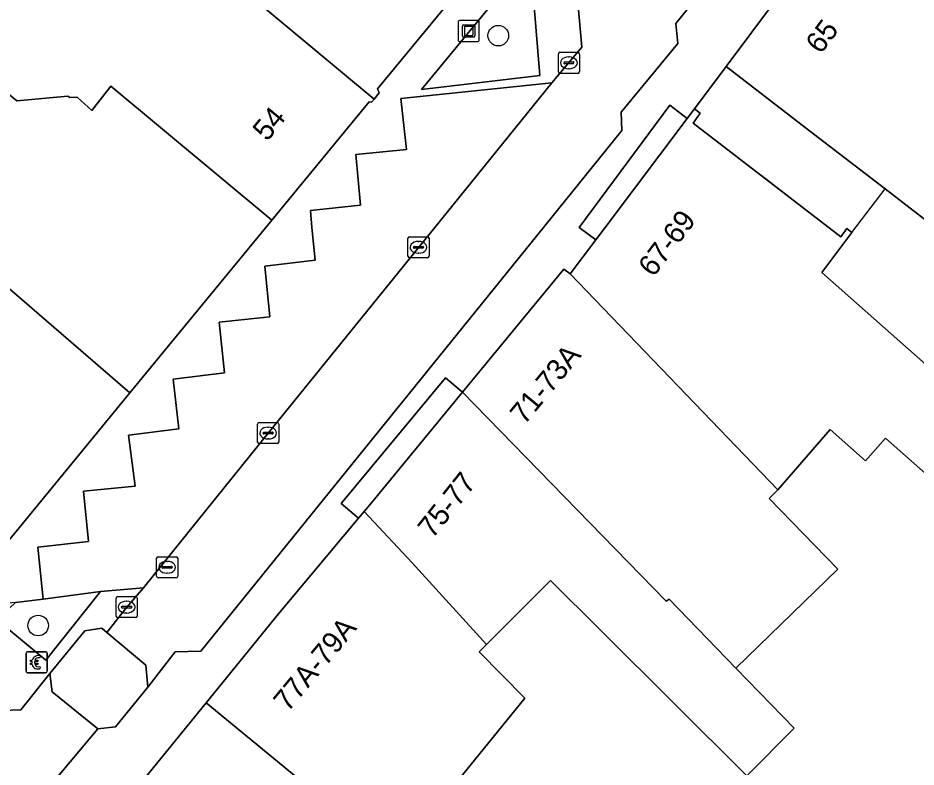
# Model space of a CAD drawing. Extents: x 160663 to 161506, y 382245 to 383291.
# Drawn here: x 161036.66 to 161079.36, y 382974.35 to 383009.95 of the extents above; entities that cross this region are included whole.
import ezdxf

# ---------------------------------------------------------------- set-up
doc = ezdxf.new("R2010")
doc.units = 0
for name, color, linetype in [('IMGEO_Betaalautomaat', 7, 'Continuous'), ('IMGEO_Boom', 7, 'Continuous'), ('IMGEO_Erf', 7, 'Continuous'), ('IMGEO_Groenvoorziening', 7, 'Continuous'), ('IMGEO_Kolk', 7, 'Continuous'), ('IMGEO_Kunstobject', 7, 'Continuous'), ('IMGEO_Pand', 7, 'Continuous'), ('IMGEO_Pand_nummerreeks', 7, 'Continuous'), ('IMGEO_Pand_overbouw', 7, 'Continuous'), ('IMGEO_Parkeervlak_open', 7, 'Continuous'), ('IMGEO_Rioolput', 7, 'Continuous'), ('IMGEO_Voetpad_open', 7, 'Continuous'), ('IMGEO_Woonerf_open', 7, 'Continuous')]:
    doc.layers.add(name, color=color, linetype=linetype)

msp = doc.modelspace()

# ---------------------------------------------------------------- linework, layer by layer
at = {"layer": 'IMGEO_Betaalautomaat'}
for p, q in [((161037.119, 382979.828), (161037.96, 382979.828)), ((161037.96, 382979.828), (161037.119, 382979.828)), ((161037.044, 382978.904), (161037.044, 382979.745)), ((161037.044, 382979.745), (161037.044, 382978.904)), ((161037.706, 382979.633), (161037.689, 382979.533)), ((161038.043, 382979.754), (161038.043, 382978.913)), ((161038.043, 382978.913), (161038.043, 382979.754)), ((161037.327, 382979.292), (161037.327, 382979.36)), ((161037.448, 382979.36), (161037.448, 382979.292)), ((161037.693, 382979.127), (161037.715, 382979.04)), ((161037.969, 382978.829), (161037.128, 382978.829)), ((161037.128, 382978.829), (161037.969, 382978.829))]:
    msp.add_line(p, q, dxfattribs=at)
for points in [[(161037.327, 382979.36), (161037.258, 382979.36), (161037.258, 382979.429), (161037.337, 382979.429)], [(161037.459, 382979.429), (161037.606, 382979.429), (161037.606, 382979.36), (161037.448, 382979.36)], [(161037.332, 382979.223), (161037.258, 382979.223), (161037.258, 382979.292), (161037.327, 382979.292)], [(161037.448, 382979.292), (161037.606, 382979.292), (161037.606, 382979.223), (161037.462, 382979.223)]]:
    msp.add_lwpolyline(points, dxfattribs=at)
for centre, radius, start, end in [((161037.122, 382979.751), 0.0779, 92.4484, 184.2845), ((161037.122, 382979.751), 0.0779, 92.4484, 184.2845), ((161037.966, 382979.751), 0.0779, 2.4484, 94.2845), ((161037.966, 382979.751), 0.0779, 2.4484, 94.2845), ((161037.62, 382979.353), 0.293, 73.014, 165.0139), ((161037.626, 382979.366), 0.179, 69.3236, 159.5683), ((161037.593, 382979.278), 0.267, 191.8096, 297.0389), ((161037.626, 382979.293), 0.179, 202.7625, 291.8693), ((161037.122, 382978.907), 0.0779, 182.4484, 274.2845), ((161037.122, 382978.907), 0.0779, 182.4484, 274.2845), ((161037.966, 382978.907), 0.0779, 272.4484, 4.2845), ((161037.966, 382978.907), 0.0779, 272.4484, 4.2845)]:
    msp.add_arc(centre, radius, start, end, dxfattribs=at)
at = {"layer": 'IMGEO_Boom'}
for centre in [(161059.496, 383009.112), (161037.616, 382981.074)]:
    msp.add_circle(centre, 0.489, dxfattribs=at)
at = {"layer": 'IMGEO_Erf'}
for points in [[(161080.277, 383000), (161077.886, 383001.836), (161074.296, 383004.593), (161070.33, 383007.638), (161068.825, 383005.627), (161069.093, 383005.422), (161068.758, 383004.956), (161075.791, 382999.555), (161076.076, 382999.939), (161076.314, 382999.756), (161074.875, 382997.85), (161091.222, 382983.4)], [(161088.113, 382980.966), (161077.903, 382989.981), (161076.956, 382988.908), (161075.277, 382990.391), (161072.789, 382987.524), (161072.376, 382987.108), (161075.64, 382983.749), (161070.797, 382979.043), (161073.56, 382976.189), (161071.315, 382973.932), (161064.36, 382980.849), (161061.974, 382983.222), (161058.936, 382980.168), (161058.586, 382979.816), (161060.765, 382977.621), (161057.751, 382973.921)]]:
    msp.add_lwpolyline(points, dxfattribs=at)
at = {"layer": 'IMGEO_Groenvoorziening'}
for points in [[(161061.476, 383007.21), (161061.005, 383012.821), (161055.845, 383006.558)], [(161037.85, 382982.334), (161036.542, 382982.161), (161035.648, 382981.344), (161037.983, 382979.425), (161040.584, 382982.696)]]:
    msp.add_lwpolyline(points, close=True, dxfattribs=at)
at = {"layer": 'IMGEO_Kolk'}
for p, q in [((161062.354, 383007.394), (161062.354, 383008.246)), ((161062.429, 383008.32), (161063.281, 383008.32)), ((161062.842, 383008.1), (161062.867, 383008.1)), ((161063.355, 383008.246), (161063.355, 383007.394)), ((161062.613, 383007.814), (161062.613, 383007.826)), ((161063.051, 383007.777), (161062.653, 383007.777)), ((161062.656, 383007.863), (161063.054, 383007.863)), ((161063.097, 383007.826), (161063.097, 383007.814)), ((161063.281, 383007.32), (161062.429, 383007.32)), ((161062.865, 383007.54), (161062.84, 383007.54)), ((161055.201, 382998.627), (161055.201, 382999.479)), ((161055.276, 382999.553), (161056.128, 382999.553)), ((161056.202, 382999.479), (161056.202, 382998.627)), ((161055.46, 382999.047), (161055.46, 382999.059)), ((161055.503, 382999.096), (161055.901, 382999.096)), ((161055.689, 382999.333), (161055.714, 382999.333)), ((161055.944, 382999.059), (161055.944, 382999.047)), ((161055.898, 382999.01), (161055.5, 382999.01)), ((161055.712, 382998.773), (161055.687, 382998.773)), ((161056.128, 382998.553), (161055.276, 382998.553)), ((161048.052, 382989.797), (161048.052, 382990.649)), ((161048.127, 382990.723), (161048.979, 382990.723)), ((161048.54, 382990.503), (161048.565, 382990.503)), ((161049.053, 382990.649), (161049.053, 382989.797)), ((161048.311, 382990.217), (161048.311, 382990.229)), ((161048.749, 382990.18), (161048.351, 382990.18)), ((161048.354, 382990.266), (161048.752, 382990.266)), ((161048.795, 382990.229), (161048.795, 382990.217)), ((161048.979, 382989.723), (161048.127, 382989.723)), ((161048.563, 382989.943), (161048.538, 382989.943)), ((161041.322, 382981.523), (161041.322, 382982.375)), ((161041.397, 382982.449), (161042.249, 382982.449)), ((161042.323, 382982.375), (161042.323, 382981.523)), ((161041.581, 382981.943), (161041.581, 382981.955)), ((161041.624, 382981.992), (161042.022, 382981.992)), ((161041.81, 382982.229), (161041.835, 382982.229)), ((161042.065, 382981.955), (161042.065, 382981.943)), ((161042.019, 382981.906), (161041.621, 382981.906)), ((161041.833, 382981.669), (161041.808, 382981.669)), ((161042.249, 382981.449), (161041.397, 382981.449))]:
    msp.add_line(p, q, dxfattribs=at)
for points in [[(161062.354, 383007.394), (161062.354, 383008.246)], [(161062.429, 383008.32), (161063.281, 383008.32)], [(161063.355, 383008.246), (161063.355, 383007.394)], [(161063.281, 383007.32), (161062.429, 383007.32)], [(161055.201, 382998.627), (161055.201, 382999.479)], [(161055.276, 382999.553), (161056.128, 382999.553)], [(161056.202, 382999.479), (161056.202, 382998.627)], [(161056.128, 382998.553), (161055.276, 382998.553)], [(161048.052, 382989.797), (161048.052, 382990.649)], [(161048.127, 382990.723), (161048.979, 382990.723)], [(161049.053, 382990.649), (161049.053, 382989.797)], [(161048.979, 382989.723), (161048.127, 382989.723)], [(161041.322, 382981.523), (161041.322, 382982.375)], [(161041.397, 382982.449), (161042.249, 382982.449)], [(161042.323, 382982.375), (161042.323, 382981.523)], [(161042.249, 382981.449), (161041.397, 382981.449)]]:
    msp.add_lwpolyline(points, dxfattribs=at)
for centre, radius, start, end in [((161062.431, 383008.244), 0.0765, 91.552, 178.448), ((161062.431, 383008.244), 0.0765, 91.552, 178.448), ((161063.279, 383008.244), 0.0765, 1.552, 88.448), ((161063.279, 383008.244), 0.0765, 1.552, 88.448), ((161062.653, 383007.823), 0.0403, 85.8775, 175.7526), ((161062.65, 383007.813), 0.0366, 178.938, 274.7102), ((161063.054, 383007.82), 0.043, 264.8664, 352.4533), ((161063.058, 383007.825), 0.0386, 1.7309, 96.639), ((161062.431, 383007.396), 0.0765, 181.552, 268.448), ((161062.431, 383007.396), 0.0765, 181.552, 268.448), ((161063.279, 383007.396), 0.0765, 271.552, 358.448), ((161063.279, 383007.396), 0.0765, 271.552, 358.448), ((161055.278, 382999.477), 0.0765, 91.552, 178.448), ((161055.278, 382999.477), 0.0765, 91.552, 178.448), ((161056.126, 382999.477), 0.0765, 1.552, 88.448), ((161056.126, 382999.477), 0.0765, 1.552, 88.448), ((161055.5, 382999.056), 0.0403, 85.8775, 175.7526), ((161055.497, 382999.046), 0.0366, 178.938, 274.7102), ((161055.901, 382999.053), 0.043, 264.8664, 352.4533), ((161055.905, 382999.058), 0.0386, 1.7309, 96.639), ((161055.278, 382998.629), 0.0765, 181.552, 268.448), ((161055.278, 382998.629), 0.0765, 181.552, 268.448), ((161056.126, 382998.629), 0.0765, 271.552, 358.448), ((161056.126, 382998.629), 0.0765, 271.552, 358.448), ((161048.129, 382990.647), 0.0765, 91.552, 178.448), ((161048.129, 382990.647), 0.0765, 91.552, 178.448), ((161048.977, 382990.647), 0.0765, 1.552, 88.448), ((161048.977, 382990.647), 0.0765, 1.552, 88.448), ((161048.351, 382990.226), 0.0403, 85.8775, 175.7526), ((161048.348, 382990.216), 0.0366, 178.938, 274.7102), ((161048.752, 382990.223), 0.043, 264.8664, 352.4533), ((161048.756, 382990.228), 0.0386, 1.7309, 96.639), ((161048.129, 382989.799), 0.0765, 181.552, 268.448), ((161048.129, 382989.799), 0.0765, 181.552, 268.448), ((161048.977, 382989.799), 0.0765, 271.552, 358.448), ((161048.977, 382989.799), 0.0765, 271.552, 358.448), ((161041.399, 382982.373), 0.0765, 91.552, 178.448), ((161041.399, 382982.373), 0.0765, 91.552, 178.448), ((161042.247, 382982.373), 0.0765, 1.552, 88.448), ((161042.247, 382982.373), 0.0765, 1.552, 88.448), ((161041.621, 382981.952), 0.0403, 85.8775, 175.7526), ((161041.618, 382981.942), 0.0366, 178.938, 274.7102), ((161042.022, 382981.949), 0.043, 264.8664, 352.4533), ((161042.026, 382981.954), 0.0386, 1.7309, 96.639), ((161041.399, 382981.525), 0.0765, 181.552, 268.448), ((161041.399, 382981.525), 0.0765, 181.552, 268.448), ((161042.247, 382981.525), 0.0765, 271.552, 358.448), ((161042.247, 382981.525), 0.0765, 271.552, 358.448)]:
    msp.add_arc(centre, radius, start, end, dxfattribs=at)
for centre, major_axis, ratio, start_param, end_param in [((161062.841, 383007.82), (-0.387, 0.002), 0.722429, 4.712389, 7.853982), ((161062.866, 383007.82), (-0.39, 0.002), 0.717154, 1.570796, 4.712389), ((161055.688, 382999.053), (-0.387, 0.002), 0.722429, 4.712389, 7.853982), ((161055.713, 382999.053), (-0.39, 0.002), 0.717154, 1.570796, 4.712389), ((161048.539, 382990.223), (-0.387, 0.002), 0.722429, 4.712389, 7.853982), ((161048.564, 382990.223), (-0.39, 0.002), 0.717154, 1.570796, 4.712389), ((161041.809, 382981.949), (-0.387, 0.002), 0.722429, 4.712389, 7.853982), ((161041.834, 382981.949), (-0.39, 0.002), 0.717154, 1.570796, 4.712389)]:
    msp.add_ellipse(centre, major_axis=major_axis, ratio=ratio, start_param=start_param, end_param=end_param, dxfattribs=at)
at = {"layer": 'IMGEO_Kunstobject'}
for p, q in [((161057.588, 383009.748), (161057.588, 383008.907)), ((161057.588, 383009.748), (161057.588, 383008.907)), ((161058.504, 383009.832), (161057.663, 383009.832)), ((161058.504, 383009.832), (161057.663, 383009.832)), ((161058.588, 383008.916), (161058.588, 383009.757)), ((161058.588, 383008.916), (161058.588, 383009.757)), ((161057.802, 383009.096), (161057.802, 383009.57)), ((161057.852, 383009.62), (161058.326, 383009.62)), ((161057.882, 383009.52), (161057.882, 383009.146)), ((161058.276, 383009.54), (161057.902, 383009.54)), ((161058.296, 383009.146), (161058.296, 383009.52)), ((161058.376, 383009.57), (161058.376, 383009.096)), ((161058.326, 383009.046), (161057.852, 383009.046)), ((161057.902, 383009.126), (161058.276, 383009.126)), ((161057.672, 383008.832), (161058.513, 383008.832)), ((161057.672, 383008.832), (161058.513, 383008.832))]:
    msp.add_line(p, q, dxfattribs=at)
for centre, radius, start, end in [((161057.666, 383009.754), 0.0779, 92.4484, 184.2845), ((161057.666, 383009.754), 0.0779, 92.4484, 184.2845), ((161058.51, 383009.754), 0.0779, 2.4484, 94.2845), ((161058.51, 383009.754), 0.0779, 2.4484, 94.2845), ((161057.852, 383009.57), 0.05, 90, 180), ((161057.902, 383009.52), 0.02, 90, 180), ((161058.276, 383009.52), 0.02, 360, 90), ((161058.326, 383009.57), 0.05, 360, 90), ((161057.666, 383008.91), 0.0779, 182.4484, 274.2845), ((161057.666, 383008.91), 0.0779, 182.4484, 274.2845), ((161057.852, 383009.096), 0.05, 180, 270), ((161057.902, 383009.146), 0.02, 180, 270), ((161058.276, 383009.146), 0.02, 270, 0), ((161058.326, 383009.096), 0.05, 270, 0), ((161058.51, 383008.91), 0.0779, 272.4484, 4.2845), ((161058.51, 383008.91), 0.0779, 272.4484, 4.2845)]:
    msp.add_arc(centre, radius, start, end, dxfattribs=at)
at = {"layer": 'IMGEO_Pand'}
for points in [[(161053.588, 383006.099), (161053.828, 383006.391), (161053.757, 383006.58), (161059.678, 383013.78), (161048.921, 383020.84), (161045.979, 383017.263), (161043.618, 383014.393)], [(161043.618, 383014.393), (161037.672, 383019.283), (161034.176, 383015.032), (161033.334, 383015.724), (161031.521, 383015.548), (161028.345, 383011.687), (161028.208, 383011.521), (161032.628, 383007.886), (161033.307, 383008.711), (161035.066, 383007.264), (161036.596, 383006.006), (161039.021, 383006.242), (161039.115, 383006.165), (161039.477, 383006.191), (161040.172, 383005.56), (161041.064, 383006.713), (161048.722, 383000.343), (161053.349, 383005.973), (161053.468, 383005.953), (161053.588, 383006.099)], [(161088.895, 383005.883), (161087.844, 383006.553), (161087.272, 383005.575), (161075.075, 383013.995), (161070.33, 383007.638), (161074.296, 383004.593), (161077.886, 383001.836), (161080.277, 383000), (161087.275, 382994.626), (161103.93, 382981.836), (161109.592, 382989.209), (161112.503, 382993), (161099.676, 383000)], [(161041.064, 383006.713), (161040.172, 383005.56), (161039.477, 383006.191), (161039.115, 383006.165), (161039.021, 383006.242), (161036.596, 383006.006), (161035.066, 383007.264), (161034.173, 383006.162), (161034.299, 383004.235), (161035.309, 383003.404), (161033.349, 383000.985), (161032.638, 383000.108), (161034.381, 382998.684), (161041.972, 382992.13), (161048.44, 383000), (161048.722, 383000.343)], [(161062.907, 382997.786), (161072.789, 382987.524), (161075.277, 382990.391), (161076.956, 382988.908), (161077.903, 382989.981), (161088.113, 382980.966), (161090.643, 382982.77), (161091.222, 382983.4), (161074.875, 382997.85), (161076.314, 382999.756), (161076.076, 382999.939), (161075.791, 382999.555), (161068.758, 383004.956), (161069.093, 383005.422), (161068.825, 383005.627), (161068.48, 383005.17), (161064.578, 383000), (161064.135, 382999.413)], [(161041.972, 382992.13), (161034.381, 382998.684), (161032.638, 383000.108), (161032.566, 383000), (161024.693, 382990.287), (161030.239, 382985.727), (161034.101, 382982.551)], [(161057.794, 382992.16), (161067.484, 382982.226), (161067.619, 382982.325), (161070.797, 382979.043), (161075.64, 382983.749), (161072.376, 382987.108), (161072.789, 382987.524), (161062.907, 382997.786), (161062.614, 382998.01)], [(161053.125, 382986.493), (161055.404, 382984.052), (161058.936, 382980.168), (161061.974, 382983.222), (161064.36, 382980.849), (161071.315, 382973.932), (161073.56, 382976.189), (161070.797, 382979.043), (161067.619, 382982.325), (161067.484, 382982.226), (161057.794, 382992.16), (161053.393, 382986.818)], [(161058.586, 382979.816), (161058.936, 382980.168), (161055.404, 382984.052), (161053.125, 382986.493), (161052.853, 382986.173), (161049.049, 382981.63), (161045.598, 382977.395), (161050.517, 382973.367), (161051.004, 382972.968), (161054.585, 382970.035), (161057.751, 382973.921), (161060.765, 382977.621)], [(161045.598, 382977.395), (161041.992, 382972.97), (161041.718, 382973.193), (161041.379, 382972.777), (161041.583, 382972.451), (161041.255, 382972.009), (161041.842, 382971.469), (161042.061, 382971.671), (161045.376, 382967.928), (161045.98, 382967.245), (161047.013, 382965.674), (161049.31, 382963.559), (161054.585, 382970.035), (161051.004, 382972.968), (161050.517, 382973.367)]]:
    msp.add_lwpolyline(points, close=True, dxfattribs=at)
at = {"layer": 'IMGEO_Pand_overbouw'}
msp.add_lwpolyline([(161076.314, 382999.756), (161077.886, 383001.836), (161074.296, 383004.593), (161070.33, 383007.638), (161068.825, 383005.627), (161069.093, 383005.422), (161068.758, 383004.956), (161072.449, 383002.124), (161075.217, 383000), (161075.791, 382999.555), (161076.076, 382999.939)], close=True, dxfattribs=at)
at = {"layer": 'IMGEO_Parkeervlak_open'}
msp.add_lwpolyline([(161040.584, 382982.696), (161042.624, 382982.867), (161048.554, 382990.222), (161056.472, 383000), (161062.045, 383006.867), (161054.863, 383006.126), (161055.125, 383003.706), (161052.724, 383003.47), (161052.944, 383001.061), (161050.561, 383000.794), (161050.636, 383000), (161050.784, 382998.443), (161048.391, 382998.153), (161048.627, 382995.74), (161046.226, 382995.489), (161046.472, 382993.089), (161044.04, 382992.781), (161044.307, 382990.424), (161041.918, 382990.125), (161042.222, 382987.697), (161039.774, 382987.465), (161040.002, 382985.06), (161037.595, 382984.801), (161037.85, 382982.334)], close=True, dxfattribs=at)
at = {"layer": 'IMGEO_Rioolput'}
for p, q in [((161043.249, 382983.416), (161043.249, 382984.268)), ((161043.324, 382984.342), (161044.176, 382984.342)), ((161043.737, 382984.122), (161043.762, 382984.122)), ((161044.25, 382984.268), (161044.25, 382983.416)), ((161043.508, 382983.836), (161043.508, 382983.848)), ((161043.946, 382983.799), (161043.548, 382983.799)), ((161043.551, 382983.885), (161043.949, 382983.885)), ((161043.992, 382983.848), (161043.992, 382983.836)), ((161044.176, 382983.342), (161043.324, 382983.342)), ((161043.76, 382983.562), (161043.735, 382983.562))]:
    msp.add_line(p, q, dxfattribs=at)
for points in [[(161043.249, 382983.416), (161043.249, 382984.268)], [(161043.324, 382984.342), (161044.176, 382984.342)], [(161044.25, 382984.268), (161044.25, 382983.416)], [(161044.176, 382983.342), (161043.324, 382983.342)]]:
    msp.add_lwpolyline(points, dxfattribs=at)
for centre, radius, start, end in [((161043.326, 382984.266), 0.0765, 91.552, 178.448), ((161043.326, 382984.266), 0.0765, 91.552, 178.448), ((161044.174, 382984.266), 0.0765, 1.552, 88.448), ((161044.174, 382984.266), 0.0765, 1.552, 88.448), ((161043.548, 382983.845), 0.0403, 85.8775, 175.7526), ((161043.545, 382983.835), 0.0366, 178.938, 274.7102), ((161043.949, 382983.842), 0.043, 264.8664, 352.4533), ((161043.953, 382983.847), 0.0386, 1.7309, 96.639), ((161043.326, 382983.418), 0.0765, 181.552, 268.448), ((161043.326, 382983.418), 0.0765, 181.552, 268.448), ((161044.174, 382983.418), 0.0765, 271.552, 358.448), ((161044.174, 382983.418), 0.0765, 271.552, 358.448)]:
    msp.add_arc(centre, radius, start, end, dxfattribs=at)
for centre, major_axis, ratio, start_param, end_param in [((161043.736, 382983.842), (-0.387, 0.002), 0.722429, 4.712389, 7.853982), ((161043.761, 382983.842), (-0.39, 0.002), 0.717154, 1.570796, 4.712389)]:
    msp.add_ellipse(centre, major_axis=major_axis, ratio=ratio, start_param=start_param, end_param=end_param, dxfattribs=at)
at = {"layer": 'IMGEO_Voetpad_open'}
for points in [[(161036.542, 382982.161), (161037.85, 382982.334), (161037.595, 382984.801), (161040.002, 382985.06), (161039.774, 382987.465), (161042.222, 382987.697), (161041.918, 382990.125), (161044.307, 382990.424), (161044.04, 382992.781), (161046.472, 382993.089), (161046.226, 382995.489), (161048.627, 382995.74), (161048.391, 382998.153), (161050.784, 382998.443), (161050.636, 383000), (161050.561, 383000.794), (161052.944, 383001.061), (161052.724, 383003.47), (161055.125, 383003.706), (161054.863, 383006.126), (161062.045, 383006.867), (161063.468, 383008.572), (161062.859, 383015.353)], [(161072.199, 383014.962), (161067.943, 383009.691), (161068.039, 383008.738), (161065.342, 383005.477), (161065.375, 383004.601), (161061.654, 383000), (161045.357, 382979.851), (161044.125, 382979.819), (161042.826, 382978.151), (161041.295, 382976.256), (161040.453, 382976.167), (161037.407, 382972.543)], [(161041.992, 382972.97), (161045.598, 382977.395), (161049.049, 382981.63), (161052.853, 382986.173), (161052.028, 382986.881), (161056.992, 382992.845), (161057.794, 382992.16), (161062.614, 382998.01), (161062.907, 382997.786), (161064.135, 382999.413), (161063.342, 383000), (161067.647, 383005.81), (161068.48, 383005.17), (161068.825, 383005.627), (161070.33, 383007.638), (161075.075, 383013.995)], [(161059.678, 383013.78), (161053.757, 383006.58), (161053.828, 383006.391), (161053.588, 383006.099), (161053.468, 383005.953), (161053.349, 383005.973), (161048.722, 383000.343), (161048.44, 383000), (161041.972, 382992.13), (161034.101, 382982.551)], [(161033.352, 382973.821), (161035.859, 382977.032), (161036.798, 382977.065), (161038.171, 382978.793), (161039.83, 382980.829), (161040.65, 382980.949), (161040.888, 382980.746), (161041.825, 382981.949), (161042.624, 382982.867), (161040.584, 382982.696), (161037.983, 382979.425), (161035.648, 382981.344), (161036.542, 382982.161), (161034.519, 382982.001), (161033.994, 382982.407), (161032.535, 382980.449), (161029.997, 382977.303), (161015.758, 382959.65)]]:
    msp.add_lwpolyline(points, dxfattribs=at)
for points in [[(161061.476, 383007.21), (161055.845, 383006.558), (161061.005, 383012.821)], [(161064.578, 383000), (161068.48, 383005.17), (161067.647, 383005.81), (161063.342, 383000), (161064.135, 382999.413)], [(161052.853, 382986.173), (161053.125, 382986.493), (161053.393, 382986.818), (161057.794, 382992.16), (161056.992, 382992.845), (161052.028, 382986.881)]]:
    msp.add_lwpolyline(points, close=True, dxfattribs=at)
at = {"layer": 'IMGEO_Woonerf_open'}
msp.add_lwpolyline([(161062.859, 383015.353), (161063.468, 383008.572), (161062.045, 383006.867), (161056.472, 383000), (161048.554, 382990.222), (161042.624, 382982.867), (161041.825, 382981.949), (161040.888, 382980.746), (161042.728, 382979.183), (161042.826, 382978.151), (161044.125, 382979.819), (161045.357, 382979.851), (161061.654, 383000), (161065.375, 383004.601), (161065.342, 383005.477), (161068.039, 383008.738), (161067.943, 383009.691), (161072.199, 383014.962)], dxfattribs=at)
for points in [[(161042.728, 382979.183), (161040.888, 382980.746), (161040.65, 382980.949), (161039.83, 382980.829), (161038.171, 382978.793), (161038.274, 382977.93), (161040.453, 382976.167), (161041.295, 382976.256), (161042.826, 382978.151)], [(161036.587, 382972.42), (161037.407, 382972.543), (161040.453, 382976.167), (161038.274, 382977.93), (161038.171, 382978.793), (161036.798, 382977.065), (161035.859, 382977.032), (161033.352, 382973.821), (161032.095, 382973.764), (161028.657, 382969.499), (161025.076, 382965.056), (161025.968, 382965.146), (161028.199, 382963.345), (161028.304, 382962.233), (161033.825, 382968.975), (161035.13, 382970.603)]]:
    msp.add_lwpolyline(points, close=True, dxfattribs=at)

# ---------------------------------------------------------------- texts
at = {"layer": 'IMGEO_Pand_nummerreeks'}
for s, rotation, p in [('65', 53.2622, (161074.836, 383008.193)), ('54', 50.5864, (161048.504, 383004.047)), ('67-69', 52.9585, (161066.874, 382997.595)), ('71-73A', 50.5149, (161060.741, 382990.578)), ('75-77', 51.5124, (161056.371, 382985.162)), ('77A-79A', 50.4317, (161049.494, 382976.926))]:
    msp.add_text(s, height=1, rotation=rotation, dxfattribs=at).set_placement(p)

doc.saveas('drawing.dxf')
